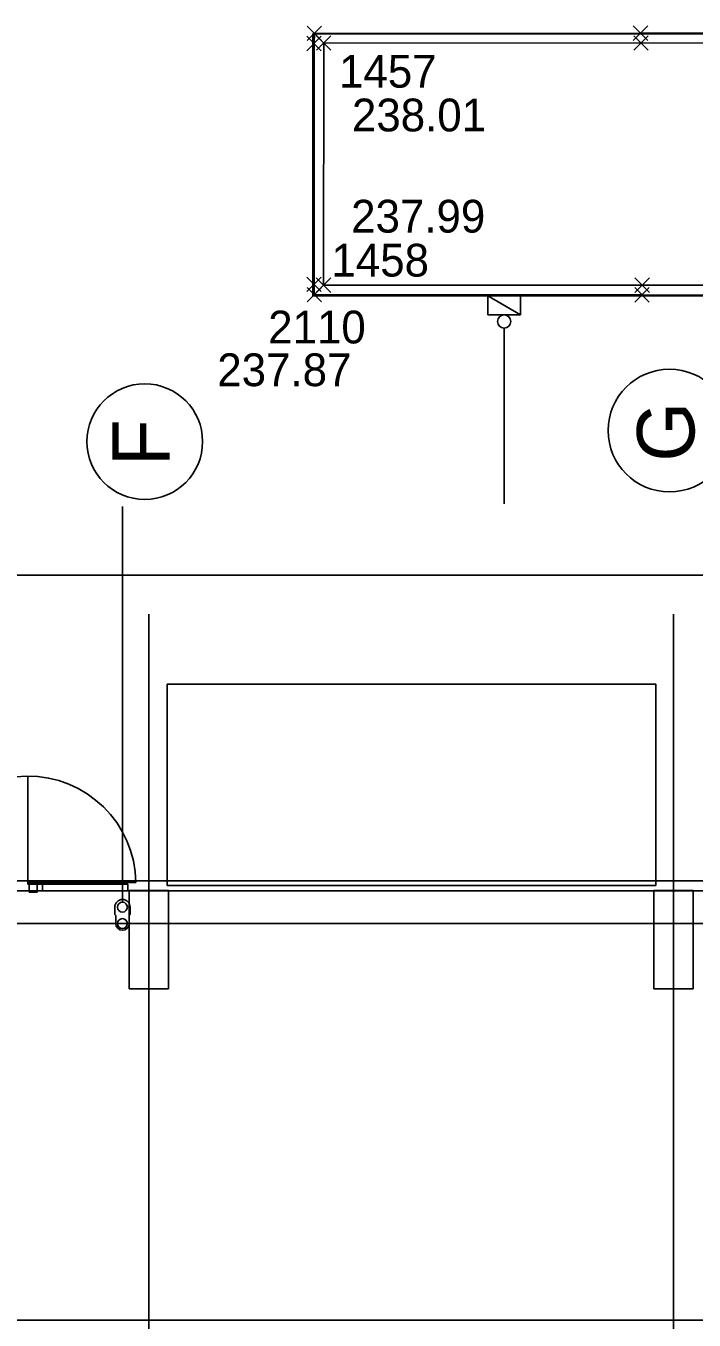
# Model space of a CAD drawing. Extents: x -264205 to -263659, y -1242401 to -1241986.
# Drawn here: x -263886.34 to -263876.15, y -1242094.01 to -1242074.26 of the extents above; entities that cross this region are included whole.
import ezdxf

# ---------------------------------------------------------------- set-up
doc = ezdxf.new("R2010")
doc.units = 0
for name, color, linetype in [('BOD_CISLO_2-2', 7, 'Continuous'), ('BOD_SYMBOL_2-2', 7, 'Continuous'), ('BOD_VYSKA_2-2', 7, 'Continuous'), ('HESCON_OSI_STAVBY_KFA', 7, 'Continuous'), ('PROJEKT_OBRUBNIKY_KOMUNIKACIE', 7, 'Continuous'), ('SITUACIA_DSP_2D', 7, 'Continuous'), ('SO_20-4_OBRUBNIKY_DOLNA_HRANA', 7, 'Continuous'), ('SO_20-4_OBRUBNIKY_HORNA_HRANA', 7, 'Continuous')]:
    doc.layers.add(name, color=color, linetype=linetype)

msp = doc.modelspace()

# ---------------------------------------------------------------- linework, layer by layer
at = {"layer": 'BOD_SYMBOL_2-2'}
for p, q in [((-263882.057, -1242074.641), (-263881.837, -1242074.421)), ((-263881.837, -1242074.641), (-263882.057, -1242074.421)), ((-263882.052, -1242074.488), (-263881.831, -1242074.266)), ((-263881.831, -1242074.488), (-263882.052, -1242074.266)), ((-263881.91, -1242074.634), (-263881.689, -1242074.414)), ((-263881.689, -1242074.634), (-263881.91, -1242074.414)), ((-263877.079, -1242074.484), (-263876.857, -1242074.262)), ((-263876.857, -1242074.484), (-263877.079, -1242074.262)), ((-263877.073, -1242074.633), (-263876.852, -1242074.413)), ((-263876.852, -1242074.633), (-263877.073, -1242074.413)), ((-263882.057, -1242078.316), (-263881.837, -1242078.096)), ((-263881.837, -1242078.316), (-263882.057, -1242078.096)), ((-263881.913, -1242078.329), (-263881.692, -1242078.107)), ((-263881.692, -1242078.329), (-263881.913, -1242078.107)), ((-263877.054, -1242078.329), (-263876.833, -1242078.107)), ((-263876.833, -1242078.329), (-263877.054, -1242078.107)), ((-263882.054, -1242078.474), (-263881.833, -1242078.252)), ((-263881.833, -1242078.474), (-263882.054, -1242078.252)), ((-263877.057, -1242078.475), (-263876.835, -1242078.254)), ((-263876.835, -1242078.475), (-263877.057, -1242078.254))]:
    msp.add_line(p, q, dxfattribs=at)
at = {"layer": 'HESCON_OSI_STAVBY_KFA'}
for p, q in [((-263884.468, -1242083.237), (-263884.468, -1242083.237)), ((-263884.468, -1242083.237), (-263884.468, -1242144.907)), ((-263876.468, -1242083.237), (-263876.468, -1242083.237)), ((-263876.468, -1242083.237), (-263876.468, -1242144.907)), ((-263792.653, -1242087.957), (-263911.523, -1242087.957))]:
    msp.add_line(p, q, dxfattribs=at)
for centre, radius in [((-263876.528, -1242080.436), 0.935), ((-263884.528, -1242080.605), 0.882)]:
    msp.add_circle(centre, radius, dxfattribs=at)
at = {"layer": 'PROJEKT_OBRUBNIKY_KOMUNIKACIE'}
for points in [[(-263881.968, -1242074.382), (-263866.968, -1242074.382), (-263866.968, -1242078.382), (-263881.968, -1242078.382), (-263881.968, -1242074.382)], [(-263794.893, -1242227.382), (-263808.968, -1242241.457), (-263894.968, -1242241.457), (-263909.043, -1242227.382), (-263909.043, -1242196.333), (-263914.143, -1242196.333), (-263914.143, -1242132.433), (-263909.043, -1242132.433), (-263909.043, -1242101.382), (-263894.968, -1242087.307), (-263808.968, -1242087.307), (-263794.893, -1242101.382), (-263794.893, -1242227.382)]]:
    msp.add_lwpolyline(points, dxfattribs=at)
at = {"layer": 'SITUACIA_DSP_2D'}
for p, q in [((-263881.968, -1242074.382), (-263866.968, -1242074.382)), ((-263881.968, -1242078.382), (-263881.968, -1242074.382)), ((-263866.968, -1242078.382), (-263881.968, -1242078.382)), ((-263879.299, -1242078.673), (-263879.299, -1242078.383)), ((-263879.299, -1242078.383), (-263878.799, -1242078.383)), ((-263878.799, -1242078.673), (-263879.299, -1242078.383)), ((-263878.799, -1242078.673), (-263879.299, -1242078.383)), ((-263879.299, -1242078.383), (-263879.299, -1242078.673)), ((-263878.799, -1242078.383), (-263878.799, -1242078.673)), ((-263878.799, -1242078.673), (-263879.299, -1242078.673)), ((-263879.299, -1242078.673), (-263878.799, -1242078.673)), ((-263879.049, -1242078.873), (-263879.05, -1242081.552)), ((-263884.868, -1242087.632), (-263884.868, -1242081.594)), ((-263788.143, -1242082.64), (-263924.143, -1242082.64)), ((-263884.188, -1242084.307), (-263884.188, -1242087.377)), ((-263876.738, -1242084.307), (-263884.188, -1242084.307)), ((-263876.738, -1242087.377), (-263876.738, -1242084.307)), ((-263886.313, -1242087.357), (-263886.313, -1242085.707)), ((-263894.968, -1242087.307), (-263808.968, -1242087.307)), ((-263894.581, -1242087.457), (-263809.355, -1242087.457)), ((-263884.663, -1242087.332), (-263886.313, -1242087.332)), ((-263886.288, -1242087.357), (-263886.313, -1242087.357)), ((-263886.288, -1242087.357), (-263886.288, -1242087.477)), ((-263886.168, -1242087.357), (-263886.288, -1242087.357)), ((-263886.288, -1242087.477), (-263886.168, -1242087.477)), ((-263886.168, -1242087.457), (-263886.168, -1242087.357)), ((-263886.168, -1242087.357), (-263886.128, -1242087.357)), ((-263886.168, -1242087.477), (-263886.168, -1242087.357)), ((-263886.088, -1242087.457), (-263886.168, -1242087.457)), ((-263886.128, -1242087.332), (-263884.828, -1242087.332)), ((-263886.128, -1242087.357), (-263886.128, -1242087.332)), ((-263884.828, -1242087.357), (-263886.128, -1242087.357)), ((-263886.128, -1242087.357), (-263886.088, -1242087.357)), ((-263886.088, -1242087.357), (-263886.088, -1242087.457)), ((-263884.828, -1242087.357), (-263884.868, -1242087.357)), ((-263884.868, -1242087.357), (-263884.868, -1242087.457)), ((-263884.868, -1242087.457), (-263884.788, -1242087.457)), ((-263884.828, -1242087.332), (-263884.828, -1242087.357)), ((-263884.788, -1242087.357), (-263884.828, -1242087.357)), ((-263884.788, -1242087.457), (-263884.788, -1242087.357)), ((-263884.168, -1242087.452), (-263884.768, -1242087.452)), ((-263884.768, -1242087.452), (-263884.768, -1242088.952)), ((-263884.188, -1242087.377), (-263876.738, -1242087.377)), ((-263884.168, -1242088.952), (-263884.168, -1242087.452)), ((-263876.168, -1242087.452), (-263876.768, -1242087.452)), ((-263876.768, -1242087.452), (-263876.768, -1242088.952)), ((-263876.168, -1242088.952), (-263876.168, -1242087.452)), ((-263884.985, -1242087.707), (-263884.985, -1242087.818)), ((-263884.985, -1242087.818), (-263884.985, -1242087.707)), ((-263884.971, -1242087.832), (-263884.985, -1242087.818)), ((-263884.971, -1242087.957), (-263884.971, -1242087.832)), ((-263884.765, -1242087.832), (-263884.751, -1242087.818)), ((-263884.765, -1242087.957), (-263884.765, -1242087.832)), ((-263884.751, -1242087.818), (-263884.751, -1242087.707)), ((-263884.768, -1242088.952), (-263884.168, -1242088.952)), ((-263876.768, -1242088.952), (-263876.168, -1242088.952)), ((-263891.868, -1242094.007), (-263812.071, -1242094.007))]:
    msp.add_line(p, q, dxfattribs=at)
for centre, radius in [((-263879.049, -1242078.773), 0.1), ((-263884.868, -1242087.707), 0.075), ((-263884.868, -1242087.957), 0.075)]:
    msp.add_circle(centre, radius, dxfattribs=at)
for centre, radius, start, end in [((-263886.313, -1242087.357), 1.65, 0.8682, 180), ((-263884.868, -1242087.707), 0.117, 0, 180), ((-263884.868, -1242087.957), 0.103, 180, 0)]:
    msp.add_arc(centre, radius, start, end, dxfattribs=at)
at = {"layer": 'SO_20-4_OBRUBNIKY_DOLNA_HRANA'}
msp.add_lwpolyline([(-263866.962, -1242078.368), (-263866.96, -1242078.216), (-263866.958, -1242074.534), (-263866.961, -1242074.379), (-263871.944, -1242074.373), (-263876.968, -1242074.373), (-263881.942, -1242074.377), (-263881.947, -1242074.531), (-263881.947, -1242078.206), (-263881.943, -1242078.363), (-263876.946, -1242078.364), (-263871.967, -1242078.37)], dxfattribs=at)
at = {"layer": 'SO_20-4_OBRUBNIKY_HORNA_HRANA'}
msp.add_lwpolyline([(-263867.108, -1242078.222), (-263867.103, -1242074.525), (-263871.943, -1242074.525), (-263876.963, -1242074.523), (-263881.8, -1242074.524), (-263881.802, -1242078.218), (-263876.943, -1242078.218), (-263871.948, -1242078.219)], dxfattribs=at)

# ---------------------------------------------------------------- texts
at = {"layer": 'BOD_CISLO_2-2'}
for s, p in [('1457', (-263881.566, -1242075.205)), ('1458', (-263881.682, -1242078.087)), ('2110', (-263882.646, -1242079.107))]:
    msp.add_text(s, height=0.5, dxfattribs=at).set_placement(p)
at = {"layer": 'BOD_VYSKA_2-2'}
for s, p in [('238.01', (-263881.369, -1242075.872)), ('237.99', (-263881.381, -1242077.416)), ('237.87', (-263883.422, -1242079.759))]:
    msp.add_text(s, height=0.5, dxfattribs=at).set_placement(p)
at = {"layer": 'HESCON_OSI_STAVBY_KFA'}
for s, p in [('G', (-263876.147, -1242080.911)), ('F', (-263884.147, -1242080.978))]:
    msp.add_text(s, height=0.875, rotation=90, dxfattribs=at).set_placement(p)

doc.saveas('drawing.dxf')
